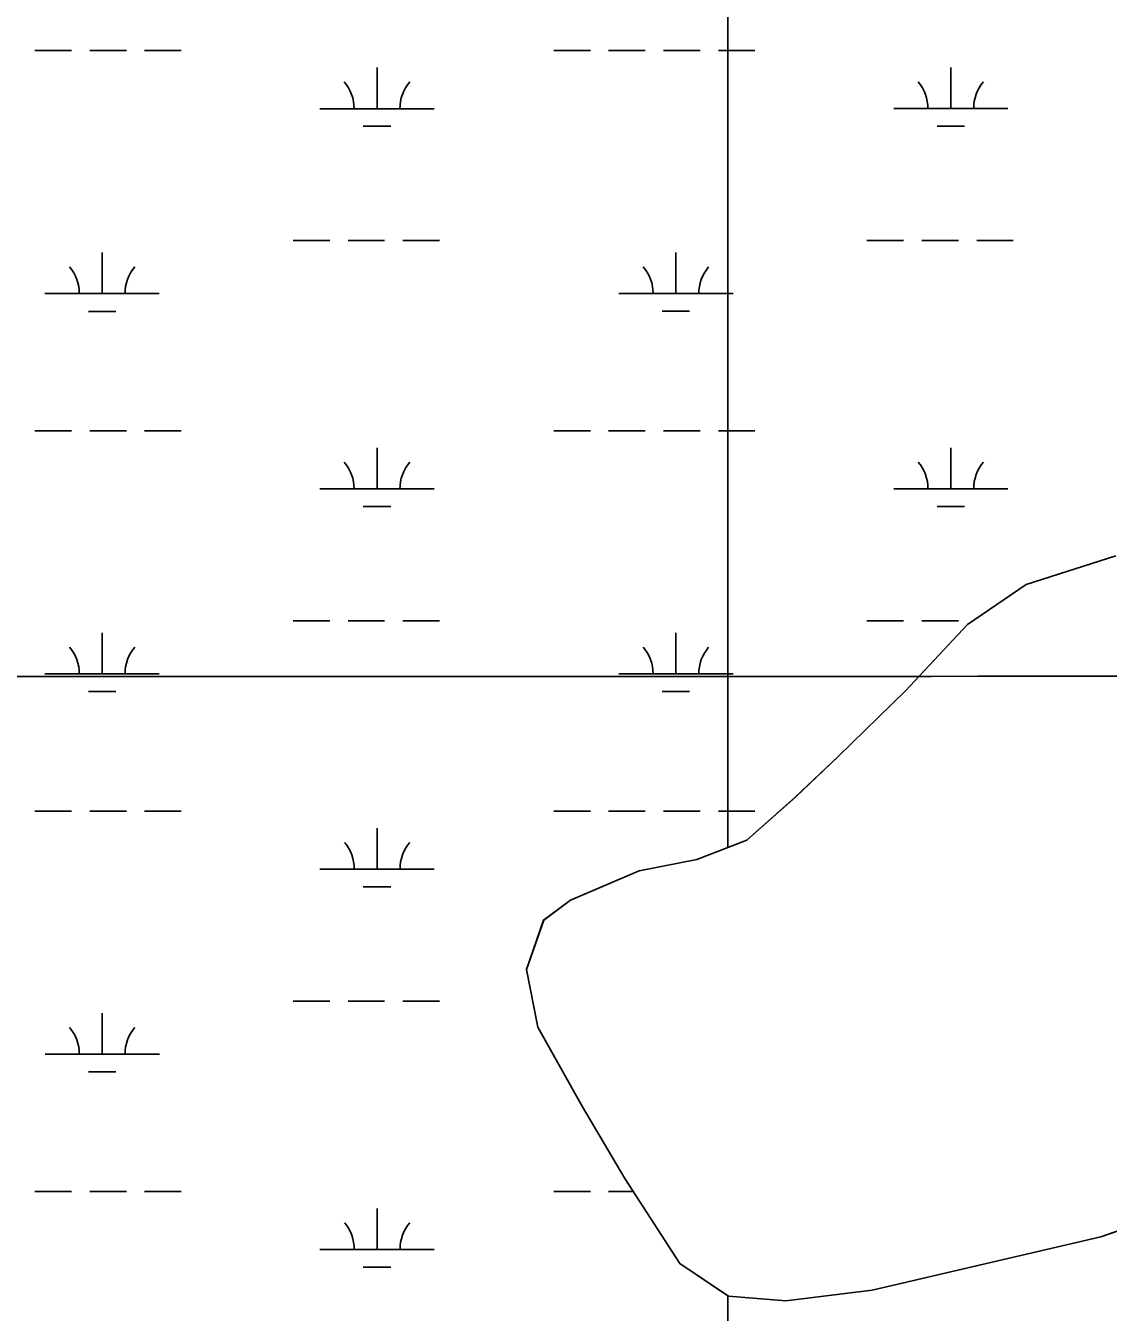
# Model space of a CAD drawing. Extents: x 3263578 to 3301413, y 764927 to 798602.
# Drawn here: x 3289949 to 3290896, y 787396 to 788522 of the extents above; entities that cross this region are included whole.
import ezdxf

# ---------------------------------------------------------------- set-up
doc = ezdxf.new("R2010")
doc.units = 0
for name, color, linetype in [('V-GRID-MAJR', 7, 'Continuous'), ('V-SITE-VEGE', 7, 'Continuous'), ('V-TOPO-SHOR', 7, 'Continuous'), ('V-WETL-SWMP', 7, 'Continuous')]:
    doc.layers.add(name, color=color, linetype=linetype)

msp = doc.modelspace()

# ---------------------------------------------------------------- linework, layer by layer
at = {"layer": 'V-GRID-MAJR'}
msp.add_spline([(3267732.7, 787953.5), (3270352.8, 787952.6), (3275593.1, 787951.5), (3280833.3, 787951.1), (3286073.6, 787951.5), (3291313.9, 787952.6), (3296554.1, 787954.5), (3299174.3, 787955.8)], degree=3, dxfattribs=at)
at = {"layer": 'V-SITE-VEGE'}
for p, q in [((3290562.9, 788918.9), (3290562.9, 787802.7)), ((3290823.7, 788032.7), (3290902.1, 788057.8)), ((3290772.4, 787997.7), (3290823.7, 788032.7)), ((3290718.2, 787939.9), (3290772.4, 787997.7)), ((3290659.4, 787882.2), (3290718.2, 787939.9)), ((3290621.9, 787846.8), (3290659.4, 787882.2)), ((3290579.6, 787809.2), (3290621.9, 787846.8)), ((3290562.9, 787802.7), (3290579.6, 787809.2)), ((3290997.6, 787500.1), (3290889.2, 787462.2)), ((3290889.2, 787462.2), (3290776.5, 787435.8)), ((3290776.5, 787435.8), (3290689.1, 787415.5)), ((3290563.4, 787410.1), (3290562.9, 787410.4)), ((3290562.9, 787410.4), (3290562.9, 787092)), ((3290613.5, 787406.3), (3290563.4, 787410.1)), ((3290689.1, 787415.5), (3290613.5, 787406.3))]:
    msp.add_line(p, q, dxfattribs=at)
msp.add_lwpolyline([(3290562.9, 787092), (3290562.9, 787410.4), (3290520.8, 787438.7), (3290472.8, 787513.2), (3290435.8, 787575.9), (3290396.7, 787645.6), (3290386.8, 787696.1), (3290401.8, 787739.1), (3290425.1, 787756.7), (3290485.2, 787782.3), (3290535.8, 787792.2), (3290562.9, 787802.7), (3290562.9, 788918.9)], dxfattribs=at)
at = {"layer": 'V-TOPO-SHOR'}
msp.add_lwpolyline([(3290902.1, 788057.8), (3290823.7, 788032.7), (3290772.4, 787997.7), (3290718.2, 787939.9), (3290659.4, 787882.2), (3290621.9, 787846.8), (3290579.6, 787809.2), (3290535.8, 787792.2), (3290485.2, 787782.3), (3290425.1, 787756.7), (3290401.8, 787739.1), (3290386.8, 787696.1), (3290396.7, 787645.6), (3290435.8, 787575.9), (3290472.8, 787513.2), (3290520.8, 787438.7), (3290563.4, 787410.1), (3290613.5, 787406.3), (3290689.1, 787415.5), (3290776.5, 787435.8), (3290889.2, 787462.2), (3290997.6, 787500.1)], dxfattribs=at)
at = {"layer": 'V-WETL-SWMP'}
for p, q in [((3289956.7, 788499.8), (3289988.7, 788499.8)), ((3290004.7, 788499.8), (3290036.7, 788499.8)), ((3290052.7, 788499.8), (3290084.7, 788499.8)), ((3290410.6, 788499.8), (3290442.6, 788499.8)), ((3290458.6, 788499.8), (3290490.6, 788499.8)), ((3290506.6, 788499.8), (3290538.6, 788499.8)), ((3290554.6, 788499.8), (3290586.6, 788499.8)), ((3290256, 788449), (3290256, 788485)), ((3290757.9, 788449.1), (3290757.9, 788485.1)), ((3290206, 788449), (3290306, 788449)), ((3290707.9, 788449.1), (3290807.9, 788449.1)), ((3290244, 788433.6), (3290268, 788433.6)), ((3290745.9, 788433.6), (3290769.9, 788433.6)), ((3290182.6, 788333.6), (3290214.6, 788333.6)), ((3290230.6, 788333.6), (3290262.6, 788333.6)), ((3290278.6, 788333.6), (3290310.6, 788333.6)), ((3290684.5, 788333.6), (3290716.5, 788333.6)), ((3290732.5, 788333.6), (3290764.5, 788333.6)), ((3290780.5, 788333.6), (3290812.5, 788333.6)), ((3290015.5, 788287.2), (3290015.5, 788323.2)), ((3290517.4, 788287.2), (3290517.4, 788323.2)), ((3289965.5, 788287.2), (3290065.5, 788287.2)), ((3290467.4, 788287.2), (3290567.4, 788287.2)), ((3290003.5, 788271.7), (3290027.5, 788271.7)), ((3290505.4, 788271.8), (3290529.4, 788271.8)), ((3289956.7, 788167.1), (3289988.7, 788167.1)), ((3290004.7, 788167.1), (3290036.7, 788167.1)), ((3290052.7, 788167.1), (3290084.7, 788167.1)), ((3290410.6, 788167.1), (3290442.6, 788167.1)), ((3290458.6, 788167.1), (3290490.6, 788167.1)), ((3290506.6, 788167.1), (3290538.6, 788167.1)), ((3290554.6, 788167.1), (3290586.6, 788167.1)), ((3290256, 788116.4), (3290256, 788152.4)), ((3290757.9, 788116.4), (3290757.9, 788152.4)), ((3290206, 788116.4), (3290306, 788116.4)), ((3290707.9, 788116.4), (3290807.9, 788116.4)), ((3290244, 788100.9), (3290268, 788100.9)), ((3290745.9, 788101), (3290769.9, 788101)), ((3290902.1, 788057.8), (3290823.7, 788032.7)), ((3290823.7, 788032.7), (3290772.4, 787997.7)), ((3290182.6, 788000.9), (3290214.6, 788000.9)), ((3290230.6, 788000.9), (3290262.6, 788000.9)), ((3290278.6, 788000.9), (3290310.6, 788000.9)), ((3290684.5, 788001), (3290716.5, 788001)), ((3290772.4, 787997.7), (3290718.2, 787939.9)), ((3290732.5, 788001), (3290764.5, 788001)), ((3290015.5, 787954.5), (3290015.5, 787990.5)), ((3290517.4, 787954.5), (3290517.4, 787990.5)), ((3289965.5, 787954.5), (3290065.5, 787954.5)), ((3290467.4, 787954.5), (3290567.4, 787954.5)), ((3290003.5, 787939.1), (3290027.5, 787939.1)), ((3290505.4, 787939.1), (3290529.4, 787939.1)), ((3290718.2, 787939.9), (3290659.4, 787882.2)), ((3290659.4, 787882.2), (3290621.8, 787846.8)), ((3290621.8, 787846.8), (3290579.6, 787809.2)), ((3289956.7, 787834.4), (3289988.7, 787834.4)), ((3290004.7, 787834.4), (3290036.7, 787834.4)), ((3290052.7, 787834.4), (3290084.7, 787834.4)), ((3290410.6, 787834.4), (3290442.6, 787834.4)), ((3290458.6, 787834.4), (3290490.6, 787834.4)), ((3290506.6, 787834.4), (3290538.6, 787834.5)), ((3290554.6, 787834.5), (3290586.6, 787834.5)), ((3290256, 787783.7), (3290256, 787819.7)), ((3290579.6, 787809.2), (3290535.7, 787792.2)), ((3290535.7, 787792.2), (3290485.2, 787782.3)), ((3290206, 787783.7), (3290306, 787783.7)), ((3290485.2, 787782.3), (3290425.1, 787756.7)), ((3290244, 787768.3), (3290268, 787768.3)), ((3290425.1, 787756.7), (3290401.7, 787739.1)), ((3290401.7, 787739.1), (3290386.8, 787696.1)), ((3290386.8, 787696.1), (3290396.7, 787645.6)), ((3290182.6, 787668.3), (3290214.6, 787668.3)), ((3290230.6, 787668.3), (3290262.6, 787668.3)), ((3290278.6, 787668.3), (3290310.6, 787668.3)), ((3290015.6, 787621.8), (3290015.6, 787657.8)), ((3290396.7, 787645.6), (3290435.8, 787575.9)), ((3289965.6, 787621.8), (3290065.6, 787621.8)), ((3290003.6, 787606.4), (3290027.6, 787606.4)), ((3290435.8, 787575.9), (3290472.8, 787513.2)), ((3290472.8, 787513.2), (3290520.8, 787438.7)), ((3289956.7, 787501.7), (3289988.7, 787501.7)), ((3290004.7, 787501.7), (3290036.7, 787501.7)), ((3290052.7, 787501.7), (3290084.7, 787501.7)), ((3290410.6, 787501.8), (3290442.6, 787501.8)), ((3290458.6, 787501.8), (3290480.1, 787501.8)), ((3290889.1, 787462.2), (3290997.6, 787500.1)), ((3290256, 787451), (3290256, 787487)), ((3290776.5, 787435.8), (3290889.1, 787462.2)), ((3290206, 787451), (3290306, 787451)), ((3290244, 787435.6), (3290268, 787435.6)), ((3290520.8, 787438.7), (3290563.4, 787410.1)), ((3290689.1, 787415.5), (3290776.5, 787435.8)), ((3290563.4, 787410.1), (3290613.5, 787406.3)), ((3290613.5, 787406.3), (3290689.1, 787415.5))]:
    msp.add_line(p, q, dxfattribs=at)
for centre, start, end in [((3290200.7, 788449.5), 359.2323, 40.776), ((3290311.2, 788449.5), 139.2323, 180.776), ((3290702.6, 788449.5), 359.2323, 40.776), ((3290813.1, 788449.6), 139.2323, 180.776), ((3289960.3, 788287.6), 359.2323, 40.776), ((3290070.8, 788287.6), 139.2323, 180.776), ((3290462.2, 788287.7), 359.2323, 40.776), ((3290572.7, 788287.7), 139.2323, 180.776), ((3290200.7, 788116.8), 359.2323, 40.776), ((3290311.2, 788116.8), 139.2323, 180.776), ((3290702.7, 788116.9), 359.2323, 40.776), ((3290813.1, 788116.9), 139.2323, 180.776), ((3289960.3, 787955), 359.2323, 40.776), ((3290070.8, 787955), 139.2323, 180.776), ((3290462.2, 787955), 359.2323, 40.776), ((3290572.7, 787955), 139.2323, 180.776), ((3290200.8, 787784.2), 359.2323, 40.776), ((3290311.3, 787784.2), 139.2323, 180.776), ((3289960.3, 787622.3), 359.2323, 40.776), ((3290070.8, 787622.3), 139.2323, 180.776), ((3290200.8, 787451.5), 359.2323, 40.776), ((3290311.3, 787451.5), 139.2323, 180.776)]:
    msp.add_arc(centre, 35.2, start, end, dxfattribs=at)

doc.saveas('drawing.dxf')
